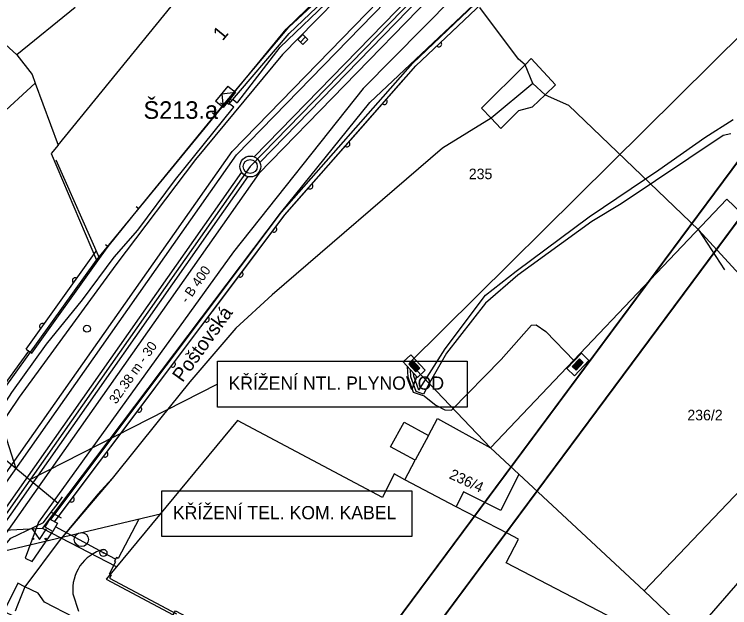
# Model space of a CAD drawing. Extents: x -601580 to 4, y -1204314 to 4.
# Drawn here: x -600492.6 to -600441.7, y -1203834.9 to -1203792.7 of the extents above; entities that cross this region are included whole.
import ezdxf

# ---------------------------------------------------------------- set-up
doc = ezdxf.new("R2010")
doc.units = 0
for name, color, linetype in [('00-EON NN', 7, 'Continuous'), ('00-INNOGY-NTL', 7, 'Continuous'), ('00-KN-HRANICE PARCEL', 7, 'Continuous'), ('00-KN-PARC. CISLA', 7, 'Continuous'), ('00-KN-VNITRNI KRESBA', 7, 'Continuous'), ('00-POLOHOPIS', 7, 'Continuous'), ('00-RAZÍTKO', 7, 'Continuous'), ('00-SITE KOM. KABEL', 7, 'Continuous'), ('00-VAK-KANAL-POTRUBI', 7, 'Continuous'), ('11-REKONSTRUKCE  VYKOP', 7, 'Continuous'), ('11-REKONSTRUKCE KANALIZACE', 7, 'Continuous'), ('11-REKONSTRUKCE KANALIZACE OSA', 7, 'Continuous'), ('11-REKONSTRUKCE KANALIZACE POPIS', 7, 'Continuous'), ('11-REKONSTRUKCE VODOVOD', 7, 'Continuous'), ('11-REKONSTRUKCE VODOVOD POPIS', 7, 'Continuous'), ('Vrstva 25', 7, 'Continuous'), ('Vrstva 26', 7, 'Continuous'), ('Vrstva 27', 7, 'Continuous'), ('Vrstva 28', 7, 'Continuous'), ('Vrstva 36', 7, 'Continuous'), ('Vrstva 6', 7, 'Continuous'), ('Vrstva 8', 7, 'Continuous'), ('Vrstva 9', 7, 'Continuous')]:
    doc.layers.add(name, color=color, linetype=linetype)

# ---------------------------------------------------------------- blocks, each defined once
blk = doc.blocks.new('4.11_478')
at = {"layer": 'Vrstva 25'}
for radius in [0.25, 0.0303]:
    blk.add_circle((0, 0), radius, dxfattribs=at)
blk = doc.blocks.new('6.14A_696')
at = {"layer": 'Vrstva 28'}
blk.add_circle((0, 0), 0.25, dxfattribs=at)
blk = doc.blocks.new('6.30_1132')
at = {"layer": 'Vrstva 27'}
blk.add_line((-0.25, 0), (0.25, 0), dxfattribs=at)
blk.add_lwpolyline([(-0.25, -0.25), (0.25, -0.25), (0.25, 0.25), (-0.25, 0.25)], close=True, dxfattribs=at)
blk = doc.blocks.new('6.20_1052')
at = {"layer": 'Vrstva 27'}
blk.add_circle((0, 0), 0.5, dxfattribs=at)
blk = doc.blocks.new('3.14_892')
at = {"layer": 'Vrstva 36'}
blk.add_lwpolyline([(-0.5, 0.75), (0, 0), (0.5, 0.75)], dxfattribs=at)
for centre in [(-0.45, 0.05), (0.449, 0.05)]:
    blk.add_circle(centre, 0.05, dxfattribs=at)
blk = doc.blocks.new('VCHOD_5048')
at = {"layer": 'Vrstva 6'}
blk.add_line((0, 0.25), (0, 0), dxfattribs=at)
blk = doc.blocks.new('VCHOD_5050')
at = {"layer": 'Vrstva 6'}
blk.add_line((0, 0.25), (0, 0), dxfattribs=at)
blk = doc.blocks.new('VCHOD_5052')
at = {"layer": 'Vrstva 6'}
blk.add_line((0, 0.25), (0, 0), dxfattribs=at)
blk = doc.blocks.new('VCHOD_5054')
at = {"layer": 'Vrstva 6'}
blk.add_line((0, 0.25), (0, 0), dxfattribs=at)
blk = doc.blocks.new('NN630')
at = {"layer": 'Vrstva 9'}
for points in [[(-3, -700), (-703, 0)], [(-703, -700), (-703, 0), (697, 0), (697, -700)], [(-3, -700), (697, 0)], [(-703, -700), (697, -700)]]:
    blk.add_lwpolyline(points, dxfattribs=at)
blk = doc.blocks.new('NN620')
at = {"layer": 'Vrstva 8'}
for points in [[(752, 4), (-748, 4)], [(-748, 4), (-748, -746)], [(752, -746), (752, 4)], [(368, -180), (-376, -180)], [(-376, -180), (-376, -558)], [(321, -227), (-329, -227)], [(-329, -227), (-329, -510)], [(274, -274), (-281, -274)], [(-281, -274), (-281, -463)], [(-281, -463), (274, -463)], [(227, -321), (-234, -321)], [(-234, -321), (-234, -416)], [(-234, -416), (227, -416)], [(-193, -369), (185, -369)], [(227, -416), (227, -321)], [(274, -463), (274, -274)], [(321, -510), (321, -227)], [(368, -558), (368, -180)], [(-748, -746), (752, -746)], [(-376, -558), (368, -558)], [(-329, -510), (321, -510)]]:
    blk.add_lwpolyline(points, dxfattribs=at)

msp = doc.modelspace()

# ---------------------------------------------------------------- linework, layer by layer
for points in [[(-600427.929, -1203789.586), (-600429.936, -1203788.096), (-600492.548, -1203872.448), (-600373.307, -1203960.957), (-600310.695, -1203876.605), (-600312.703, -1203875.115)], [(-600429.419, -1203791.594), (-600489.051, -1203871.931), (-600373.825, -1203957.46), (-600314.193, -1203877.122)]]:
    msp.add_lwpolyline(points)
at = {"layer": '00-EON NN'}
for points in [[(-600498.707, -1203827.322), (-600498.371, -1203827.561), (-600495.205, -1203823.392), (-600495.012, -1203823.098), (-600494.793, -1203822.764), (-600492.738, -1203819.629), (-600490.281, -1203816.191), (-600487.73, -1203813.039), (-600485.469, -1203810), (-600483.801, -1203808.07), (-600481.102, -1203804.461), (-600477.073, -1203799.464), (-600476.97, -1203799.333), (-600477.249, -1203799.111), (-600477.286, -1203798.816), (-600477.016, -1203798.78), (-600476.722, -1203799.019), (-600476.691, -1203798.98), (-600473.672, -1203795.059), (-600469.91, -1203791.43)], [(-600463.827, -1203819.443), (-600463.215, -1203818.526), (-600461.955, -1203816.525), (-600459.088, -1203812.688), (-600456.905, -1203810.982), (-600451.712, -1203807.127), (-600446.748, -1203803.782), (-600443.481, -1203801.477), (-600441.485, -1203800.213)], [(-600441.636, -1203801.236), (-600442.174, -1203801.336), (-600449.439, -1203806.213), (-600451.513, -1203807.458), (-600456.782, -1203811.281), (-600459.079, -1203813.257), (-600461.853, -1203816.815), (-600463.09, -1203818.969), (-600463.48, -1203819.73), (-600464, -1203819.56)], [(-600463.42, -1203819.89), (-600462.6, -1203820.51), (-600461.964, -1203820.858), (-600461.486, -1203820.874), (-600457.959, -1203817.264), (-600455.816, -1203814.832), (-600455.482, -1203814.811), (-600454.791, -1203815.27), (-600452.783, -1203817.366)], [(-600463.42, -1203819.89), (-600464.188, -1203819.627), (-600464.578, -1203818.54), (-600464.624, -1203817.759)], [(-600464, -1203819.56), (-600464.38, -1203818.5), (-600464.41, -1203817.99)], [(-600463.827, -1203819.443), (-600464.182, -1203818.46), (-600464.196, -1203818.225)]]:
    msp.add_lwpolyline(points, dxfattribs=at)
at = {"layer": '00-INNOGY-NTL'}
for points in [[(-600495.55, -1203822.47), (-600495.03, -1203822.9), (-600494.25, -1203823.53), (-600489.46, -1203827.48)], [(-600501.08, -1203841.26), (-600500.39, -1203840.2), (-600500.05, -1203839.69), (-600493.31, -1203830.56), (-600492.82, -1203829.97), (-600492.28, -1203829.71), (-600490.5, -1203828.86), (-600489.96, -1203828.14), (-600489.46, -1203827.48), (-600489.14, -1203827.05)], [(-600489.96, -1203828.14), (-600489.23, -1203828.54)]]:
    msp.add_lwpolyline(points, dxfattribs=at)
at = {"layer": '00-KN-HRANICE PARCEL'}
for p, q in [((-600464.82, -1203825.83), (-600465.57, -1203825.4)), ((-600490.56, -1203829.3), (-600500.67, -1203829.76)), ((-600485.3, -1203832.02), (-600490.56, -1203829.3)), ((-600447.79, -1203833.72), (-600444.41, -1203836.94))]:
    msp.add_line(p, q, dxfattribs=at)
for points in [[(-600490.56, -1203829.3), (-600473.65, -1203806.86), (-600467.29, -1203799), (-600442.04, -1203775.17), (-600437.14, -1203778.16)], [(-600429.5, -1203782.57), (-600431.07, -1203784.39), (-600464.48, -1203817.52), (-600458.72, -1203823.55)], [(-600486.72, -1203810.21), (-600473.25, -1203793.78), (-600465.44, -1203786.23)], [(-600495.44, -1203792.84), (-600492.38, -1203795.61), (-600491.31, -1203797.01), (-600491.08, -1203797.63), (-600489.46, -1203802.03), (-600489.94, -1203802.62), (-600486.72, -1203810.21)], [(-600458.72, -1203823.55), (-600441.93, -1203805.88), (-600431.1, -1203816.2), (-600432.56, -1203817.74), (-600431.73, -1203818.53), (-600433.16, -1203820.02), (-600433.98, -1203819.23), (-600447.79, -1203833.72)], [(-600496.14, -1203823.3), (-600495.71, -1203822.7), (-600486.72, -1203810.21)], [(-600444.41, -1203836.94), (-600437.85, -1203829.38), (-600431.78, -1203822.39), (-600428.67, -1203818.94), (-600422.94, -1203812.58), (-600421.75, -1203813.53)], [(-600465.57, -1203825.4), (-600466.4, -1203827.08), (-600476.7, -1203821.6), (-600485.3, -1203832.02)], [(-600464.82, -1203825.83), (-600464.08, -1203824.44), (-600465.82, -1203823.48), (-600464.85, -1203821.72), (-600463.13, -1203822.67), (-600462.49, -1203821.47), (-600458.72, -1203823.55)], [(-600458.72, -1203823.55), (-600456.7, -1203825.43), (-600447.79, -1203833.72)], [(-600445.72, -1203837.92), (-600457.6, -1203831.73), (-600456.74, -1203830.05), (-600457.5, -1203829.65), (-600461.16, -1203827.74), (-600464.82, -1203825.83)], [(-600485.3, -1203832.02), (-600486.03, -1203832.9), (-600481.27, -1203835.43), (-600481.11, -1203835.14), (-600472.81, -1203839.55), (-600472.96, -1203839.84), (-600468.4, -1203842.26), (-600468.24, -1203841.97)]]:
    msp.add_lwpolyline(points, dxfattribs=at)
at = {"layer": '00-KN-VNITRNI KRESBA'}
for p, q in [((-600489.46, -1203802.03), (-600478.38, -1203788.41)), ((-600488.24, -1203792.23), (-600492.38, -1203795.61)), ((-600491.08, -1203797.63), (-600507.9, -1203812.96)), ((-600463.13, -1203822.67), (-600464.08, -1203824.44)), ((-600456.7, -1203825.43), (-600457.99, -1203828)), ((-600460.63, -1203826.68), (-600461.16, -1203827.74)), ((-600457.99, -1203828), (-600460.63, -1203826.68))]:
    msp.add_line(p, q, dxfattribs=at)
at = {"layer": '00-POLOHOPIS'}
for p, q in [((-600473.056, -1203793.647), (-600465.151, -1203786.129)), ((-600466.057, -1203787.997), (-600471.165, -1203793.196)), ((-600459.469, -1203789.593), (-600467.784, -1203798.007)), ((-600458.24, -1203790.484), (-600464.245, -1203796.188)), ((-600458.041, -1203790.709), (-600464.03, -1203796.398)), ((-600471.165, -1203793.196), (-600473.514, -1203795.579)), ((-600477.709, -1203799.17), (-600473.056, -1203793.647)), ((-600473.514, -1203795.579), (-600479.699, -1203803.043)), ((-600467.784, -1203798.007), (-600476.981, -1203809.613)), ((-600483.716, -1203806.539), (-600477.709, -1203799.17)), ((-600477.709, -1203799.17), (-600478.284, -1203799.884)), ((-600479.699, -1203803.043), (-600485.359, -1203810.547)), ((-600489.616, -1203803.085), (-600486.504, -1203810.087)), ((-600485.903, -1203809.241), (-600483.716, -1203806.539)), ((-600485.903, -1203809.241), (-600483.716, -1203806.539)), ((-600491.736, -1203816.534), (-600486.74, -1203809.557)), ((-600476.981, -1203809.613), (-600490.856, -1203828.845)), ((-600486.504, -1203810.087), (-600485.903, -1203809.241)), ((-600491.33, -1203816.826), (-600486.504, -1203810.087)), ((-600485.359, -1203810.547), (-600492.227, -1203819.945)), ((-600493.345, -1203819.177), (-600491.528, -1203816.681)), ((-600491.736, -1203816.534), (-600491.33, -1203816.826)), ((-600492.227, -1203819.945), (-600498.25, -1203828.704)), ((-600490.856, -1203828.845), (-600491.786, -1203831.39)), ((-600490.375, -1203829.204), (-600490.053, -1203828.619)), ((-600490.053, -1203828.619), (-600489.507, -1203828.919)), ((-600489.507, -1203828.919), (-600489.829, -1203829.504)), ((-600483.721, -1203828.637), (-600485.181, -1203831.421)), ((-600491.304, -1203831.632), (-600489.829, -1203829.504)), ((-600489.829, -1203829.504), (-600490.375, -1203829.204)), ((-600486.231, -1203831.026), (-600489.647, -1203829.174)), ((-600485.37, -1203831.479), (-600486.231, -1203831.026)), ((-600491.786, -1203831.39), (-600491.304, -1203831.632)), ((-600485.305, -1203831.356), (-600485.445, -1203831.622)), ((-600485.181, -1203831.421), (-600485.305, -1203831.356)), ((-600485.367, -1203831.663), (-600485.832, -1203832.537)), ((-600485.445, -1203831.622), (-600485.367, -1203831.663)), ((-600485.832, -1203832.537), (-600485.691, -1203832.612)), ((-600485.691, -1203832.612), (-600485.799, -1203832.816)), ((-600485.799, -1203832.816), (-600481.035, -1203835.37)), ((-600488.398, -1203833.937), (-600488, -1203835.171))]:
    msp.add_line(p, q, dxfattribs=at)
for points in [[(-600458.041, -1203790.709), (-600464.03, -1203796.398)], [(-600489.974, -1203828.662), (-600473.569, -1203806.788), (-600464.245, -1203796.188)], [(-600489.709, -1203828.808), (-600473.336, -1203806.977), (-600464.02, -1203796.386)], [(-600464.947, -1203797.44), (-600464.03, -1203796.398)], [(-600467.588, -1203800.443), (-600464.947, -1203797.439)], [(-600470.23, -1203803.445), (-600467.588, -1203800.442)], [(-600472.871, -1203806.448), (-600470.229, -1203803.445)], [(-600475.313, -1203809.613), (-600473.336, -1203806.977), (-600472.87, -1203806.447)], [(-600491.736, -1203816.534), (-600486.74, -1203809.557)], [(-600477.712, -1203812.812), (-600475.312, -1203809.612)], [(-600480.111, -1203816.011), (-600477.712, -1203812.811)], [(-600482.511, -1203819.21), (-600480.111, -1203816.01)], [(-600484.91, -1203822.41), (-600482.51, -1203819.21)], [(-600487.31, -1203825.609), (-600484.91, -1203822.409)], [(-600489.709, -1203828.808), (-600487.309, -1203825.608)]]:
    msp.add_lwpolyline(points, dxfattribs=at)
for centre, radius, start, end in [((-600462.391, -1203794.841), 0.2, 223.527, 43.5299), ((-600466.267, -1203798.941), 0.2, 228.6632, 48.6661), ((-600468.909, -1203801.944), 0.2, 228.6632, 48.6661), ((-600471.55, -1203804.946), 0.2, 228.6632, 48.6661), ((-600474.113, -1203808.013), 0.2, 233.1291, 53.1319), ((-600476.512, -1203811.212), 0.2, 233.1291, 53.1319), ((-600488.243, -1203811.656), 0.2, 54.3934, 234.3962), ((-600478.911, -1203814.411), 0.2, 233.1291, 53.1319), ((-600490.572, -1203814.908), 0.2, 54.3934, 234.3962), ((-600481.311, -1203817.61), 0.2, 233.1291, 53.1319), ((-600483.71, -1203820.809), 0.2, 233.1291, 53.1319), ((-600486.11, -1203824.009), 0.2, 233.1291, 53.1319), ((-600488.509, -1203827.208), 0.2, 233.1291, 53.1319), ((-600485.475, -1203833.618), 2.941, 104.9006, 186.2348)]:
    msp.add_arc(centre, radius, start, end, dxfattribs=at)
at = {"layer": '00-RAZÍTKO'}
for points in [[(-600492.548, -1203872.448), (-600304.712, -1203619.391), (-600185.471, -1203707.9), (-600373.307, -1203960.957)], [(-600489.051, -1203871.931), (-600304.195, -1203622.889), (-600188.969, -1203708.417), (-600373.825, -1203957.46)]]:
    msp.add_lwpolyline(points, close=True, dxfattribs=at)
at = {"layer": '00-SITE KOM. KABEL'}
for points in [[(-600477.51, -1203798.97), (-600477.33, -1203799.12), (-600473.04, -1203794.08), (-600470.1, -1203791.26), (-600465.19, -1203786.74)], [(-600456.27, -1203796.31), (-600456.73, -1203795.91), (-600459.49, -1203792.23)], [(-600455.71, -1203797.64), (-600456.27, -1203796.31), (-600456.73, -1203795.91), (-600459.49, -1203792.23)], [(-600455.71, -1203797.64), (-600458.68, -1203800.12), (-600462.14, -1203802.25), (-600474.23, -1203812.68), (-600476.82, -1203815.05), (-600480.09, -1203818.86), (-600482.26, -1203821.55), (-600485.61, -1203825.73), (-600489.37, -1203830.16), (-600491.81, -1203833.43), (-600492.338, -1203834.75)], [(-600455.71, -1203797.64), (-600458.68, -1203800.12), (-600462.14, -1203802.25), (-600474.23, -1203812.68), (-600476.82, -1203815.05), (-600480.09, -1203818.86), (-600482.26, -1203821.55), (-600485.61, -1203825.73), (-600489.37, -1203830.16), (-600491.81, -1203833.43), (-600492.338, -1203834.75)], [(-600455.71, -1203797.64), (-600454.83, -1203798.45), (-600453.17, -1203799.19), (-600443.93, -1203808.05)], [(-600455.71, -1203797.64), (-600454.83, -1203798.45), (-600453.17, -1203799.19), (-600443.93, -1203808.05)], [(-600454.83, -1203798.45), (-600453.17, -1203799.19), (-600443.93, -1203808.05)], [(-600458.68, -1203800.12), (-600462.14, -1203802.25), (-600474.23, -1203812.68), (-600476.82, -1203815.05), (-600480.09, -1203818.86), (-600482.26, -1203821.55), (-600485.61, -1203825.73), (-600486.63, -1203826.86), (-600489.37, -1203830.16), (-600491.81, -1203833.43)], [(-600443.93, -1203808.05), (-600439.7, -1203812.67)], [(-600443.93, -1203808.05), (-600439.7, -1203812.67)], [(-600443.93, -1203808.05), (-600442.086, -1203810.898)], [(-600492.338, -1203834.75), (-600492.51, -1203835.18)]]:
    msp.add_lwpolyline(points, dxfattribs=at)
for points in [[(-600455.83, -1203795.87), (-600456.27, -1203796.31), (-600459.37, -1203799.4), (-600458.68, -1203800.12), (-600457.98, -1203800.84), (-600456.71, -1203799.56), (-600455.73, -1203799.3), (-600454.83, -1203798.45), (-600454.1, -1203797.75)], [(-600492.31, -1203833.18), (-600493.1, -1203834.77), (-600493.32, -1203835.19), (-600492.59, -1203835.53), (-600489.11, -1203837.17), (-600488.73, -1203836.43), (-600488.31, -1203835.63), (-600490.42, -1203834.52), (-600490.88, -1203833.89), (-600491.81, -1203833.43)]]:
    msp.add_lwpolyline(points, close=True, dxfattribs=at)
at = {"layer": '00-VAK-KANAL-POTRUBI'}
msp.add_circle((-600475.798, -1203803.548), 0.5, dxfattribs=at)
at = {"layer": '11-REKONSTRUKCE  VYKOP'}
for p, q in [((-600445.772, -1203773.818), (-600475.196, -1203804.047)), ((-600475.196, -1203804.047), (-600494.331, -1203831.274))]:
    msp.add_line(p, q, dxfattribs=at)
msp.add_lwpolyline([(-600500.747, -1203836.125), (-600477.095, -1203802.472), (-600444.956, -1203769.446)], dxfattribs=at)
at = {"layer": '11-REKONSTRUKCE KANALIZACE'}
for p, q in [((-600447.53, -1203774.104), (-600475.521, -1203802.862)), ((-600447.129, -1203774.495), (-600475.12, -1203803.252)), ((-600475.308, -1203803.446), (-600475.308, -1203803.446)), ((-600476.421, -1203803.947), (-600494.252, -1203829.317)), ((-600475.963, -1203804.269), (-600493.793, -1203829.639))]:
    msp.add_line(p, q, dxfattribs=at)
for radius in [0.74, 0.5]:
    msp.add_circle((-600475.798, -1203803.548), radius, dxfattribs=at)
at = {"layer": '11-REKONSTRUKCE KANALIZACE OSA'}
for p, q in [((-600447.04, -1203774.002), (-600475.798, -1203803.548)), ((-600475.798, -1203803.548), (-600494.416, -1203830.039))]:
    msp.add_line(p, q, dxfattribs=at)
at = {"layer": '11-REKONSTRUKCE KANALIZACE POPIS'}
msp.add_line((-600478.129, -1203819.026), (-600491.46, -1203825.832), dxfattribs=at)
msp.add_lwpolyline([(-600478.129, -1203817.401), (-600460.372, -1203817.401), (-600460.372, -1203820.652), (-600478.129, -1203820.652)], close=True, dxfattribs=at)
at = {"layer": '11-REKONSTRUKCE VODOVOD'}
msp.add_lwpolyline([(-600500.42, -1203836.355), (-600476.786, -1203802.728), (-600444.948, -1203770.012)], dxfattribs=at)
at = {"layer": '11-REKONSTRUKCE VODOVOD POPIS'}
for p, q in [((-600498.288, -1203806.989), (-600492.45, -1203825.015)), ((-600482.079, -1203828.239), (-600497.246, -1203831.839))]:
    msp.add_line(p, q, dxfattribs=at)
msp.add_lwpolyline([(-600482.079, -1203826.613), (-600464.321, -1203826.613), (-600464.321, -1203829.864), (-600482.079, -1203829.864)], close=True, dxfattribs=at)

# ---------------------------------------------------------------- block references
at = {"layer": '00-POLOHOPIS'}
for name, p, xscale, yscale, rotation in [('6.30_1132', (-600472.063, -1203794.523), 0.9999976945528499, 0.9999976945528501, -134.49419634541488), ('VCHOD_5050', (-600477.709, -1203799.17), 1.0000000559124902, 1.0000000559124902, 51.15476929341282), ('VCHOD_5048', (-600478.284, -1203799.884), 1.0000000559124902, 1.0000000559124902, 51.15476929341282), ('VCHOD_5052', (-600483.716, -1203806.539), 1.0000016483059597, 1.0000016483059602, 51.013222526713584), ('VCHOD_5054', (-600485.903, -1203809.241), 1.0000016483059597, 1.0000016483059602, 51.013222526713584)]:
    msp.add_blockref(name, p, dxfattribs=dict(at, xscale=xscale, yscale=yscale, rotation=rotation))
for name, p in [('6.14A_696', (-600487.407, -1203815.086)), ('3.14_892', (-600490.789, -1203830.076))]:
    msp.add_blockref(name, p, dxfattribs=at)
at = {"layer": '00-POLOHOPIS', "rotation": 90}
for name, p in [('6.20_1052', (-600487.803, -1203830.076)), ('4.11_478', (-600486.231, -1203831.026))]:
    msp.add_blockref(name, p, dxfattribs=at)
at = {"layer": 'Vrstva 26'}
for name, p, xscale, yscale, rotation in [('NN630', (-600477.287, -1203798.816), 0.0010000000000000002, 0.0010000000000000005, -129.28333330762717), ('NN620', (-600464.41, -1203817.99), 0.001, 0.0010000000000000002, 132.8438695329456), ('NN620', (-600452.782, -1203817.367), 0.001, 0.001, 46.21052774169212)]:
    msp.add_blockref(name, p, dxfattribs=dict(at, xscale=xscale, yscale=yscale, rotation=rotation))

# ---------------------------------------------------------------- texts
at = {"layer": '00-KN-PARC. CISLA'}
for s, p in [('235', (-600460.264, -1203804.45)), ('236/2', (-600444.73, -1203821.6))]:
    msp.add_text(s, height=0.75, dxfattribs=at).set_placement(p)
msp.add_text('236/4', height=0.75, rotation=335, dxfattribs=at).set_placement((-600461.716, -1203825.702))
at = {"layer": '00-POLOHOPIS'}
for s, rotation, p in [('1', 50.7167, (-600477.763, -1203794.663)), ('Poštovská', 54.1913, (-600480.61, -1203818.951))]:
    msp.add_text(s, height=1, rotation=rotation, dxfattribs=at).set_placement(p)
at = {"layer": '11-REKONSTRUKCE KANALIZACE POPIS'}
for s, height, p in [('Š213.a', 1.25, (-600483.385, -1203800.158)), ('KŘÍŽENÍ NTL. PLYNOVOD', 0.9375, (-600477.346, -1203819.419))]:
    msp.add_text(s, height=height, dxfattribs=at).set_placement(p)
for s, height, p in [('- B 400', 0.6824, (-600480.271, -1203813.328)), ('32.38 m - 30', 0.68241, (-600485.329, -1203820.49))]:
    msp.add_text(s, height=height, rotation=54.8992, dxfattribs=at).set_placement(p)
at = {"layer": '11-REKONSTRUKCE VODOVOD POPIS'}
msp.add_text('KŘÍŽENÍ TEL. KOM. KABEL', height=0.9375, dxfattribs=at).set_placement((-600481.296, -1203828.631))

doc.saveas('drawing.dxf')
